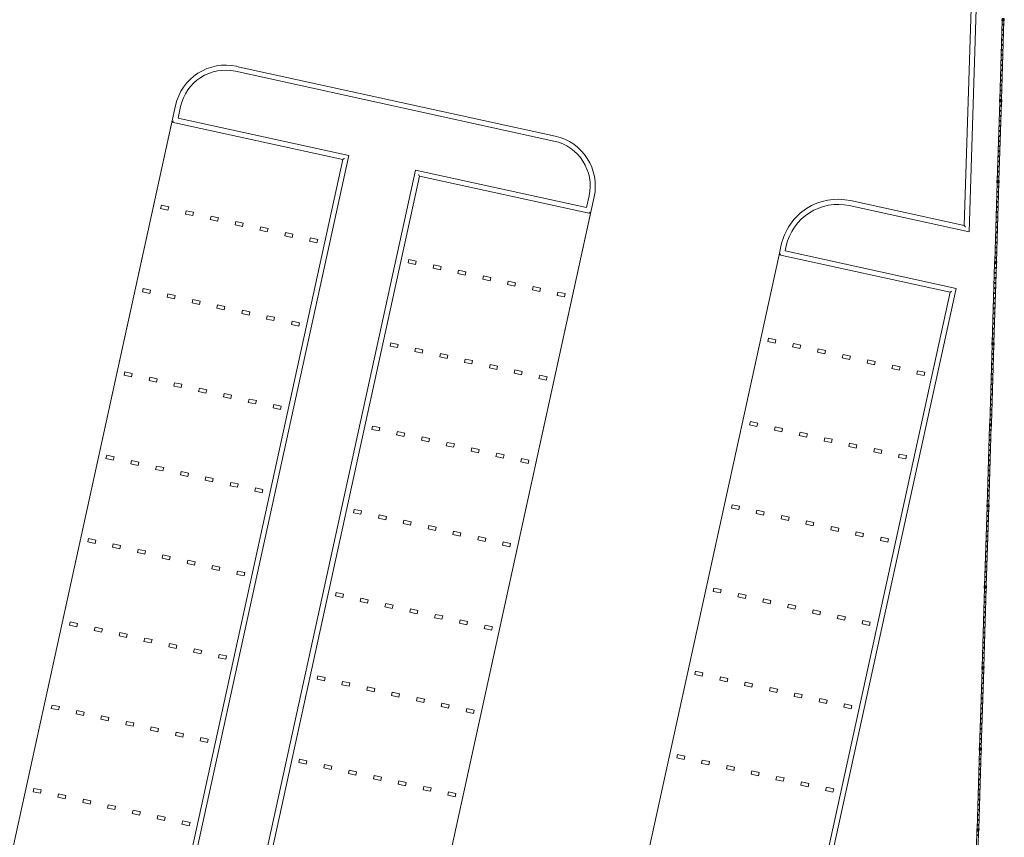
# Model space of a CAD drawing. Header units: metres. Extents: x 233012 to 233264, y 553571 to 554014.
# Tile 300 of 313: x 233229 to 233258, y 553923 to 553947. Entities that reach past the tile are written whole.
import ezdxf

# ---------------------------------------------------------------- set-up
doc = ezdxf.new("R2010")
doc.units = ezdxf.units.M
doc.layers.get('0').update_dxf_attribs({"lineweight": 5})
for name, color, linetype, lineweight in [('A-FLORHRM', 252, 'Continuous', 5), ('A-NL23_vloeraanzicht', 252, 'Continuous', 5), ('A-NL34_balustrades', 252, 'Continuous', 5), ('A-NL90_terrein', 252, 'Continuous', 5), ('A-NL94_parkeren', 252, 'Continuous', 5)]:
    doc.layers.add(name, color=color, linetype=linetype, lineweight=lineweight)

# ---------------------------------------------------------------- blocks, each defined once
blk = doc.blocks.new('NLRS_90_SI_LB_troittoirband 13-15_Struyk Verwo_mie - trottoirband_Struyk Verwo-871937-01_Situatie')
at = {"layer": 'A-NL90_terrein'}
for p, q in [((281.878, -96.887), (282.444, -78.753)), ((282.589, -78.908), (282.022, -97.072)), ((269.882, -94.262), (260.543, -92.219)), ((269.85, -94.409), (260.511, -92.365)), ((258.757, -93.363), (258.65, -93.852)), ((258.904, -93.396), (258.829, -93.737)), ((258.829, -93.737), (263.84, -94.834)), ((258.671, -93.839), (258.65, -93.852)), ((258.65, -93.852), (263.662, -94.949)), ((263.662, -94.949), (247.629, -168.215)), ((263.84, -94.834), (247.744, -168.393)), ((263.682, -94.935), (263.662, -94.949)), ((249.697, -168.821), (265.794, -95.262)), ((249.876, -168.707), (265.909, -95.44)), ((265.794, -95.262), (270.806, -96.358)), ((265.909, -95.44), (265.895, -95.42)), ((265.909, -95.44), (270.92, -96.537)), ((270.806, -96.358), (270.88, -96.016)), ((270.92, -96.537), (271.027, -96.048)), ((282.022, -97.072), (278.505, -96.303)), ((278.538, -96.156), (281.878, -96.887)), ((270.907, -96.516), (270.92, -96.537)), ((281.878, -96.887), (281.894, -96.909)), ((276.449, -97.747), (276.513, -97.454)), ((276.66, -97.486), (276.628, -97.632)), ((276.449, -97.747), (276.47, -97.734)), ((281.461, -98.843), (276.449, -97.747)), ((276.628, -97.632), (281.639, -98.729)), ((265.428, -172.11), (281.461, -98.843)), ((265.543, -172.288), (281.639, -98.729)), ((281.461, -98.843), (281.481, -98.83))]:
    blk.add_line(p, q, dxfattribs=at)
for centre, radius, start, end in [((260.223, -93.684), 1.5, 77.6567, 167.6567), ((260.223, -93.684), 1.35, 77.6567, 167.6567), ((269.562, -95.728), 1.5, 347.6567, 77.6567), ((269.562, -95.728), 1.35, 347.6567, 77.6567), ((278.174, -97.817), 1.7, 77.6567, 167.6567), ((278.174, -97.817), 1.55, 77.6567, 167.6567)]:
    blk.add_arc(centre, radius, start, end, dxfattribs=at)
for points, knots in [([(258.695, -93.824), (258.693, -93.825), (258.69, -93.827), (258.686, -93.829), (258.684, -93.831), (258.681, -93.832), (258.679, -93.834), (258.677, -93.835), (258.675, -93.836), (258.672, -93.838), (258.671, -93.839), (258.671, -93.839)], [0, 0, 0, 0, 0.166667, 0.25, 0.333333, 0.416667, 0.5, 0.583333, 0.666667, 0.833333, 1, 1, 1, 1]), ([(263.706, -94.92), (263.704, -94.922), (263.701, -94.923), (263.698, -94.926), (263.695, -94.927), (263.693, -94.929), (263.691, -94.93), (263.688, -94.932), (263.686, -94.933), (263.684, -94.935), (263.683, -94.935), (263.682, -94.935)], [0, 0, 0, 0, 0.166667, 0.25, 0.333333, 0.416667, 0.5, 0.583333, 0.666667, 0.833333, 1, 1, 1, 1]), ([(265.895, -95.42), (265.895, -95.419), (265.895, -95.418), (265.893, -95.416), (265.892, -95.414), (265.89, -95.412), (265.889, -95.409), (265.887, -95.407), (265.886, -95.404), (265.883, -95.401), (265.882, -95.398), (265.88, -95.396)], [-1, -1, -1, -1, -0.833333, -0.666667, -0.583333, -0.5, -0.416667, -0.333333, -0.25, -0.166667, 0, 0, 0, 0]), ([(270.892, -96.493), (270.893, -96.495), (270.895, -96.497), (270.897, -96.501), (270.899, -96.504), (270.9, -96.506), (270.902, -96.508), (270.903, -96.51), (270.905, -96.513), (270.906, -96.515), (270.907, -96.516), (270.907, -96.516)], [0, 0, 0, 0, 0.166667, 0.25, 0.333333, 0.416667, 0.5, 0.583333, 0.666667, 0.833333, 1, 1, 1, 1]), ([(281.894, -96.909), (281.895, -96.909), (281.895, -96.91), (281.897, -96.912), (281.898, -96.913), (281.899, -96.915), (281.901, -96.917), (281.903, -96.919), (281.905, -96.922), (281.907, -96.925), (281.91, -96.928), (281.912, -96.931), (281.913, -96.933)], [0, 0, 0, 0, 0.166667, 0.25, 0.333333, 0.416667, 0.5, 0.583333, 0.666667, 0.75, 0.833333, 1, 1, 1, 1]), ([(276.47, -97.734), (276.47, -97.733), (276.471, -97.733), (276.474, -97.731), (276.476, -97.73), (276.478, -97.728), (276.48, -97.727), (276.483, -97.725), (276.485, -97.724), (276.489, -97.722), (276.492, -97.72), (276.493, -97.719)], [0, 0, 0, 0, 0.166667, 0.333333, 0.416667, 0.5, 0.583333, 0.666667, 0.75, 0.833333, 1, 1, 1, 1]), ([(281.481, -98.83), (281.482, -98.83), (281.483, -98.829), (281.485, -98.828), (281.487, -98.826), (281.489, -98.825), (281.492, -98.824), (281.494, -98.822), (281.497, -98.82), (281.5, -98.818), (281.503, -98.816), (281.505, -98.815)], [0, 0, 0, 0, 0.166667, 0.333333, 0.416667, 0.5, 0.583333, 0.666667, 0.75, 0.833333, 1, 1, 1, 1])]:
    blk.add_open_spline(points, degree=3, knots=knots, dxfattribs=at)
blk = doc.blocks.new('NLRS_90_PA_WPB_parkeerplaats_gen_mie - parkeerplaats_gen_bxl 2500x5130-869705-01_Situatie')
at = {"layer": 'A-NL94_parkeren'}
for p, q in [((1.2, 4.91), (1.2, 4.69)), ((1.3, 4.91), (1.2, 4.91)), ((1.3, 4.69), (1.3, 4.91)), ((1.2, 4.69), (1.3, 4.69)), ((1.2, 4.165), (1.2, 3.945)), ((1.3, 4.165), (1.2, 4.165)), ((1.3, 3.945), (1.3, 4.165)), ((1.2, 3.945), (1.3, 3.945)), ((1.2, 3.42), (1.2, 3.2)), ((1.3, 3.42), (1.2, 3.42)), ((1.2, 3.2), (1.3, 3.2)), ((1.3, 3.2), (1.3, 3.42)), ((1.2, 2.675), (1.2, 2.455)), ((1.3, 2.675), (1.2, 2.675)), ((1.3, 2.455), (1.3, 2.675)), ((1.2, 2.455), (1.3, 2.455)), ((1.2, 1.93), (1.2, 1.71)), ((1.3, 1.93), (1.2, 1.93)), ((1.3, 1.71), (1.3, 1.93)), ((1.2, 1.71), (1.3, 1.71)), ((1.2, 1.185), (1.2, 0.965)), ((1.3, 1.185), (1.2, 1.185)), ((1.3, 0.965), (1.3, 1.185)), ((1.2, 0.965), (1.3, 0.965)), ((1.2, 0.44), (1.2, 0.22)), ((1.3, 0.44), (1.2, 0.44)), ((1.3, 0.22), (1.3, 0.44)), ((1.2, 0.22), (1.3, 0.22))]:
    blk.add_line(p, q, dxfattribs=at)
blk = doc.blocks.new('Railing - Atlas 180 type L_Heras_h 1840-1298079-01_Situatie')
at = {"layer": 'A-NL34_balustrades'}
for p, q in [((-0.033, -0.033), (-0.033, 0.033)), ((-0.001, 0.001), (-0.033, 0.033)), ((-0.033, 0.033), (0.033, 0.033)), ((-0.033, 0.033), (-0.033, -0.033)), ((0.033, 0.033), (-0.033, 0.033)), ((-0.001, 0.001), (-0.001, -0.001)), ((0.001, 0.001), (-0.001, 0.001)), ((0.033, 0.033), (0.001, 0.001)), ((0.001, -0.001), (0.001, 0.001)), ((0.033, 0.033), (0.033, -0.033)), ((0.033, -0.033), (0.033, 0.033)), ((-0.033, -0.033), (-0.001, -0.001)), ((0.033, -0.033), (-0.033, -0.033)), ((-0.033, -0.033), (0.033, -0.033)), ((-0.001, -0.001), (0.001, -0.001)), ((0.033, -0.033), (0.001, -0.001))]:
    blk.add_line(p, q, dxfattribs=at)
blk = doc.blocks.new('Railing - geen veiligheidsdop_gen-1303441-01_Situatie')
at = {"layer": 'A-FLORHRM'}
blk.add_arc((0, 0), 0.013, 360, 180, dxfattribs=at)
for major_axis, start_param, end_param in [((-0.0035, 0.0125), 1.300587, 4.442179), ((0.00825, 0.00728), 5.559965, 8.701557), ((0.0015, 0.0109), 1.703922, 4.845515)]:
    blk.add_ellipse((0, 0), major_axis=major_axis, ratio=1, start_param=start_param, end_param=end_param, dxfattribs=at)
blk = doc.blocks.new('Railing - Railing-964689-01_Situatie')
at = {"layer": 'A-NL34_balustrades'}
for p, q in [((282.919, -93.191), (282.991, -90.881)), ((282.969, -93.193), (283.041, -90.882)), ((282.844, -95.567), (282.917, -93.257)), ((282.894, -95.569), (282.966, -93.259)), ((282.77, -97.943), (282.842, -95.633)), ((282.82, -97.945), (282.892, -95.635)), ((282.696, -100.32), (282.768, -98.009)), ((282.746, -100.321), (282.818, -98.011)), ((282.622, -102.696), (282.694, -100.386)), ((282.672, -102.697), (282.744, -100.387)), ((282.548, -105.072), (282.62, -102.762)), ((282.598, -105.074), (282.67, -102.763)), ((282.474, -107.448), (282.546, -105.138)), ((282.523, -107.45), (282.596, -105.14)), ((282.399, -109.824), (282.471, -107.514)), ((282.449, -109.826), (282.521, -107.516)), ((282.325, -112.201), (282.397, -109.89)), ((282.375, -112.202), (282.447, -109.892)), ((282.251, -114.577), (282.323, -112.267)), ((282.301, -114.578), (282.373, -112.268)), ((282.177, -116.953), (282.249, -114.643)), ((282.227, -116.955), (282.299, -114.644))]:
    blk.add_line(p, q, dxfattribs=at)
at = {"rotation": 358.2119611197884}
for name, p in [('Railing - Atlas 180 type L_Heras_h 1840-1298079-01_Situatie', (283.017, -90.849)), ('Railing - geen veiligheidsdop_gen-1303441-01_Situatie', (283.007, -91.146)), ('Railing - geen veiligheidsdop_gen-1303441-01_Situatie', (283.012, -90.997)), ('Railing - geen veiligheidsdop_gen-1303441-01_Situatie', (282.998, -91.443)), ('Railing - geen veiligheidsdop_gen-1303441-01_Situatie', (283.003, -91.294)), ('Railing - geen veiligheidsdop_gen-1303441-01_Situatie', (282.989, -91.74)), ('Railing - geen veiligheidsdop_gen-1303441-01_Situatie', (282.994, -91.591)), ('Railing - geen veiligheidsdop_gen-1303441-01_Situatie', (282.98, -92.037)), ('Railing - geen veiligheidsdop_gen-1303441-01_Situatie', (282.984, -91.888)), ('Railing - geen veiligheidsdop_gen-1303441-01_Situatie', (282.97, -92.334)), ('Railing - geen veiligheidsdop_gen-1303441-01_Situatie', (282.975, -92.185)), ('Railing - geen veiligheidsdop_gen-1303441-01_Situatie', (282.961, -92.631)), ('Railing - geen veiligheidsdop_gen-1303441-01_Situatie', (282.966, -92.482)), ('Railing - geen veiligheidsdop_gen-1303441-01_Situatie', (282.952, -92.928)), ('Railing - geen veiligheidsdop_gen-1303441-01_Situatie', (282.956, -92.779)), ('Railing - Atlas 180 type L_Heras_h 1840-1298079-01_Situatie', (282.943, -93.225)), ('Railing - geen veiligheidsdop_gen-1303441-01_Situatie', (282.947, -93.076)), ('Railing - geen veiligheidsdop_gen-1303441-01_Situatie', (282.933, -93.522)), ('Railing - geen veiligheidsdop_gen-1303441-01_Situatie', (282.938, -93.373)), ('Railing - geen veiligheidsdop_gen-1303441-01_Situatie', (282.929, -93.67)), ('Railing - geen veiligheidsdop_gen-1303441-01_Situatie', (282.919, -93.967)), ('Railing - geen veiligheidsdop_gen-1303441-01_Situatie', (282.924, -93.819)), ('Railing - geen veiligheidsdop_gen-1303441-01_Situatie', (282.91, -94.264)), ('Railing - geen veiligheidsdop_gen-1303441-01_Situatie', (282.915, -94.116)), ('Railing - geen veiligheidsdop_gen-1303441-01_Situatie', (282.901, -94.561)), ('Railing - geen veiligheidsdop_gen-1303441-01_Situatie', (282.905, -94.413)), ('Railing - geen veiligheidsdop_gen-1303441-01_Situatie', (282.892, -94.858)), ('Railing - geen veiligheidsdop_gen-1303441-01_Situatie', (282.896, -94.71)), ('Railing - geen veiligheidsdop_gen-1303441-01_Situatie', (282.882, -95.155)), ('Railing - geen veiligheidsdop_gen-1303441-01_Situatie', (282.887, -95.007)), ('Railing - geen veiligheidsdop_gen-1303441-01_Situatie', (282.873, -95.452)), ('Railing - geen veiligheidsdop_gen-1303441-01_Situatie', (282.878, -95.304)), ('Railing - Atlas 180 type L_Heras_h 1840-1298079-01_Situatie', (282.868, -95.601)), ('Railing - geen veiligheidsdop_gen-1303441-01_Situatie', (282.864, -95.749)), ('Railing - geen veiligheidsdop_gen-1303441-01_Situatie', (282.854, -96.046)), ('Railing - geen veiligheidsdop_gen-1303441-01_Situatie', (282.859, -95.898)), ('Railing - geen veiligheidsdop_gen-1303441-01_Situatie', (282.845, -96.344)), ('Railing - geen veiligheidsdop_gen-1303441-01_Situatie', (282.85, -96.195)), ('Railing - geen veiligheidsdop_gen-1303441-01_Situatie', (282.836, -96.641)), ('Railing - geen veiligheidsdop_gen-1303441-01_Situatie', (282.841, -96.492)), ('Railing - geen veiligheidsdop_gen-1303441-01_Situatie', (282.827, -96.938)), ('Railing - geen veiligheidsdop_gen-1303441-01_Situatie', (282.831, -96.789)), ('Railing - geen veiligheidsdop_gen-1303441-01_Situatie', (282.817, -97.235)), ('Railing - geen veiligheidsdop_gen-1303441-01_Situatie', (282.822, -97.086)), ('Railing - geen veiligheidsdop_gen-1303441-01_Situatie', (282.808, -97.532)), ('Railing - geen veiligheidsdop_gen-1303441-01_Situatie', (282.813, -97.383)), ('Railing - geen veiligheidsdop_gen-1303441-01_Situatie', (282.799, -97.829)), ('Railing - geen veiligheidsdop_gen-1303441-01_Situatie', (282.803, -97.68)), ('Railing - Atlas 180 type L_Heras_h 1840-1298079-01_Situatie', (282.794, -97.977)), ('Railing - geen veiligheidsdop_gen-1303441-01_Situatie', (282.79, -98.126)), ('Railing - geen veiligheidsdop_gen-1303441-01_Situatie', (282.78, -98.423)), ('Railing - geen veiligheidsdop_gen-1303441-01_Situatie', (282.785, -98.274)), ('Railing - geen veiligheidsdop_gen-1303441-01_Situatie', (282.771, -98.72)), ('Railing - geen veiligheidsdop_gen-1303441-01_Situatie', (282.776, -98.571)), ('Railing - geen veiligheidsdop_gen-1303441-01_Situatie', (282.766, -98.868)), ('Railing - geen veiligheidsdop_gen-1303441-01_Situatie', (282.757, -99.165)), ('Railing - geen veiligheidsdop_gen-1303441-01_Situatie', (282.762, -99.017)), ('Railing - geen veiligheidsdop_gen-1303441-01_Situatie', (282.748, -99.462)), ('Railing - geen veiligheidsdop_gen-1303441-01_Situatie', (282.752, -99.314)), ('Railing - geen veiligheidsdop_gen-1303441-01_Situatie', (282.739, -99.759)), ('Railing - geen veiligheidsdop_gen-1303441-01_Situatie', (282.743, -99.611)), ('Railing - geen veiligheidsdop_gen-1303441-01_Situatie', (282.729, -100.056)), ('Railing - geen veiligheidsdop_gen-1303441-01_Situatie', (282.734, -99.908)), ('Railing - Atlas 180 type L_Heras_h 1840-1298079-01_Situatie', (282.72, -100.353)), ('Railing - geen veiligheidsdop_gen-1303441-01_Situatie', (282.725, -100.205)), ('Railing - geen veiligheidsdop_gen-1303441-01_Situatie', (282.711, -100.65)), ('Railing - geen veiligheidsdop_gen-1303441-01_Situatie', (282.715, -100.502)), ('Railing - geen veiligheidsdop_gen-1303441-01_Situatie', (282.701, -100.947)), ('Railing - geen veiligheidsdop_gen-1303441-01_Situatie', (282.706, -100.799)), ('Railing - geen veiligheidsdop_gen-1303441-01_Situatie', (282.692, -101.244)), ('Railing - geen veiligheidsdop_gen-1303441-01_Situatie', (282.697, -101.096)), ('Railing - geen veiligheidsdop_gen-1303441-01_Situatie', (282.683, -101.541)), ('Railing - geen veiligheidsdop_gen-1303441-01_Situatie', (282.688, -101.393)), ('Railing - geen veiligheidsdop_gen-1303441-01_Situatie', (282.674, -101.838)), ('Railing - geen veiligheidsdop_gen-1303441-01_Situatie', (282.678, -101.69)), ('Railing - geen veiligheidsdop_gen-1303441-01_Situatie', (282.664, -102.136)), ('Railing - geen veiligheidsdop_gen-1303441-01_Situatie', (282.669, -101.987)), ('Railing - geen veiligheidsdop_gen-1303441-01_Situatie', (282.655, -102.433)), ('Railing - geen veiligheidsdop_gen-1303441-01_Situatie', (282.66, -102.284)), ('Railing - Atlas 180 type L_Heras_h 1840-1298079-01_Situatie', (282.646, -102.73)), ('Railing - geen veiligheidsdop_gen-1303441-01_Situatie', (282.65, -102.581)), ('Railing - geen veiligheidsdop_gen-1303441-01_Situatie', (282.637, -103.027)), ('Railing - geen veiligheidsdop_gen-1303441-01_Situatie', (282.641, -102.878)), ('Railing - geen veiligheidsdop_gen-1303441-01_Situatie', (282.627, -103.324)), ('Railing - geen veiligheidsdop_gen-1303441-01_Situatie', (282.632, -103.175)), ('Railing - geen veiligheidsdop_gen-1303441-01_Situatie', (282.618, -103.621)), ('Railing - geen veiligheidsdop_gen-1303441-01_Situatie', (282.623, -103.472)), ('Railing - geen veiligheidsdop_gen-1303441-01_Situatie', (282.609, -103.918)), ('Railing - geen veiligheidsdop_gen-1303441-01_Situatie', (282.613, -103.769)), ('Railing - geen veiligheidsdop_gen-1303441-01_Situatie', (282.604, -104.066)), ('Railing - geen veiligheidsdop_gen-1303441-01_Situatie', (282.595, -104.363)), ('Railing - geen veiligheidsdop_gen-1303441-01_Situatie', (282.599, -104.215)), ('Railing - geen veiligheidsdop_gen-1303441-01_Situatie', (282.586, -104.66)), ('Railing - geen veiligheidsdop_gen-1303441-01_Situatie', (282.59, -104.512)), ('Railing - geen veiligheidsdop_gen-1303441-01_Situatie', (282.576, -104.957)), ('Railing - geen veiligheidsdop_gen-1303441-01_Situatie', (282.581, -104.809)), ('Railing - Atlas 180 type L_Heras_h 1840-1298079-01_Situatie', (282.572, -105.106)), ('Railing - geen veiligheidsdop_gen-1303441-01_Situatie', (282.567, -105.254)), ('Railing - geen veiligheidsdop_gen-1303441-01_Situatie', (282.558, -105.551)), ('Railing - geen veiligheidsdop_gen-1303441-01_Situatie', (282.562, -105.403)), ('Railing - geen veiligheidsdop_gen-1303441-01_Situatie', (282.548, -105.848)), ('Railing - geen veiligheidsdop_gen-1303441-01_Situatie', (282.553, -105.7)), ('Railing - geen veiligheidsdop_gen-1303441-01_Situatie', (282.539, -106.145)), ('Railing - geen veiligheidsdop_gen-1303441-01_Situatie', (282.544, -105.997)), ('Railing - geen veiligheidsdop_gen-1303441-01_Situatie', (282.53, -106.442)), ('Railing - geen veiligheidsdop_gen-1303441-01_Situatie', (282.535, -106.294)), ('Railing - geen veiligheidsdop_gen-1303441-01_Situatie', (282.521, -106.739)), ('Railing - geen veiligheidsdop_gen-1303441-01_Situatie', (282.525, -106.591)), ('Railing - geen veiligheidsdop_gen-1303441-01_Situatie', (282.511, -107.036)), ('Railing - geen veiligheidsdop_gen-1303441-01_Situatie', (282.516, -106.888)), ('Railing - geen veiligheidsdop_gen-1303441-01_Situatie', (282.502, -107.333)), ('Railing - geen veiligheidsdop_gen-1303441-01_Situatie', (282.507, -107.185)), ('Railing - Atlas 180 type L_Heras_h 1840-1298079-01_Situatie', (282.497, -107.482)), ('Railing - geen veiligheidsdop_gen-1303441-01_Situatie', (282.493, -107.63)), ('Railing - geen veiligheidsdop_gen-1303441-01_Situatie', (282.484, -107.927)), ('Railing - geen veiligheidsdop_gen-1303441-01_Situatie', (282.488, -107.779)), ('Railing - geen veiligheidsdop_gen-1303441-01_Situatie', (282.474, -108.225)), ('Railing - geen veiligheidsdop_gen-1303441-01_Situatie', (282.479, -108.076)), ('Railing - geen veiligheidsdop_gen-1303441-01_Situatie', (282.465, -108.522)), ('Railing - geen veiligheidsdop_gen-1303441-01_Situatie', (282.47, -108.373)), ('Railing - geen veiligheidsdop_gen-1303441-01_Situatie', (282.456, -108.819)), ('Railing - geen veiligheidsdop_gen-1303441-01_Situatie', (282.46, -108.67)), ('Railing - geen veiligheidsdop_gen-1303441-01_Situatie', (282.451, -108.967)), ('Railing - geen veiligheidsdop_gen-1303441-01_Situatie', (282.442, -109.264)), ('Railing - geen veiligheidsdop_gen-1303441-01_Situatie', (282.446, -109.116)), ('Railing - geen veiligheidsdop_gen-1303441-01_Situatie', (282.433, -109.561)), ('Railing - geen veiligheidsdop_gen-1303441-01_Situatie', (282.437, -109.413)), ('Railing - Atlas 180 type L_Heras_h 1840-1298079-01_Situatie', (282.423, -109.858)), ('Railing - geen veiligheidsdop_gen-1303441-01_Situatie', (282.428, -109.71)), ('Railing - geen veiligheidsdop_gen-1303441-01_Situatie', (282.414, -110.155)), ('Railing - geen veiligheidsdop_gen-1303441-01_Situatie', (282.419, -110.007)), ('Railing - geen veiligheidsdop_gen-1303441-01_Situatie', (282.405, -110.452)), ('Railing - geen veiligheidsdop_gen-1303441-01_Situatie', (282.409, -110.304)), ('Railing - geen veiligheidsdop_gen-1303441-01_Situatie', (282.395, -110.749)), ('Railing - geen veiligheidsdop_gen-1303441-01_Situatie', (282.4, -110.601)), ('Railing - geen veiligheidsdop_gen-1303441-01_Situatie', (282.386, -111.046)), ('Railing - geen veiligheidsdop_gen-1303441-01_Situatie', (282.391, -110.898)), ('Railing - geen veiligheidsdop_gen-1303441-01_Situatie', (282.377, -111.343)), ('Railing - geen veiligheidsdop_gen-1303441-01_Situatie', (282.382, -111.195)), ('Railing - geen veiligheidsdop_gen-1303441-01_Situatie', (282.368, -111.64)), ('Railing - geen veiligheidsdop_gen-1303441-01_Situatie', (282.372, -111.492)), ('Railing - geen veiligheidsdop_gen-1303441-01_Situatie', (282.358, -111.937)), ('Railing - geen veiligheidsdop_gen-1303441-01_Situatie', (282.363, -111.789)), ('Railing - Atlas 180 type L_Heras_h 1840-1298079-01_Situatie', (282.349, -112.234)), ('Railing - geen veiligheidsdop_gen-1303441-01_Situatie', (282.354, -112.086)), ('Railing - geen veiligheidsdop_gen-1303441-01_Situatie', (282.34, -112.531)), ('Railing - geen veiligheidsdop_gen-1303441-01_Situatie', (282.344, -112.383)), ('Railing - geen veiligheidsdop_gen-1303441-01_Situatie', (282.331, -112.828)), ('Railing - geen veiligheidsdop_gen-1303441-01_Situatie', (282.335, -112.68)), ('Railing - geen veiligheidsdop_gen-1303441-01_Situatie', (282.321, -113.125)), ('Railing - geen veiligheidsdop_gen-1303441-01_Situatie', (282.326, -112.977)), ('Railing - geen veiligheidsdop_gen-1303441-01_Situatie', (282.312, -113.422)), ('Railing - geen veiligheidsdop_gen-1303441-01_Situatie', (282.317, -113.274)), ('Railing - geen veiligheidsdop_gen-1303441-01_Situatie', (282.303, -113.719)), ('Railing - geen veiligheidsdop_gen-1303441-01_Situatie', (282.307, -113.571)), ('Railing - geen veiligheidsdop_gen-1303441-01_Situatie', (282.293, -114.016)), ('Railing - geen veiligheidsdop_gen-1303441-01_Situatie', (282.298, -113.868)), ('Railing - geen veiligheidsdop_gen-1303441-01_Situatie', (282.289, -114.165)), ('Railing - Atlas 180 type L_Heras_h 1840-1298079-01_Situatie', (282.275, -114.611)), ('Railing - geen veiligheidsdop_gen-1303441-01_Situatie', (282.28, -114.462)), ('Railing - geen veiligheidsdop_gen-1303441-01_Situatie', (282.284, -114.314)), ('Railing - geen veiligheidsdop_gen-1303441-01_Situatie', (282.27, -114.759))]:
    blk.add_blockref(name, p, dxfattribs=at)

msp = doc.modelspace()

# ---------------------------------------------------------------- linework, layer by layer
at = {"layer": 'A-NL23_vloeraanzicht'}
for p, q in [((233235.835, 553946.005), (233245.174, 553943.962)), ((233217.803, 553870.617), (233234.049, 553944.861)), ((233233.942, 553944.372), (233217.91, 553871.106)), ((233238.954, 553943.275), (233233.942, 553944.372)), ((233222.921, 553870.009), (233238.954, 553943.275)), ((233241.201, 553942.784), (233225.168, 553869.517)), ((233246.212, 553941.687), (233241.201, 553942.784)), ((233246.319, 553942.176), (233230.073, 553867.932)), ((233230.179, 553868.421), (233246.212, 553941.687)), ((233235.709, 553867.211), (233251.741, 553940.477))]:
    msp.add_line(p, q, dxfattribs=at)
for centre, start, end in [((233235.515, 553944.54), 77.6567, 167.6567), ((233244.854, 553942.496), 347.6567, 77.6567)]:
    msp.add_arc(centre, 1.5, start, end, dxfattribs=at)

# ---------------------------------------------------------------- block references
at = {"layer": 'A-NL34_balustrades', "lineweight": 9}
msp.add_blockref('Railing - Railing-964689-01_Situatie', (232975.292, 554038.224), dxfattribs=at)
at = {"layer": 'A-NL90_terrein'}
msp.add_blockref('NLRS_90_SI_LB_troittoirband 13-15_Struyk Verwo_mie - trottoirband_Struyk Verwo-871937-01_Situatie', (232975.292, 554038.224), dxfattribs=at)
at = {"layer": 'A-NL94_parkeren', "lineweight": 9}
for p, rotation in [((233233.675, 553943.151), 257.6567290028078), ((233245.41, 553938.024), 77.65672900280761), ((233233.141, 553940.709), 257.6567290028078), ((233244.876, 553935.582), 77.65672900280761), ((233251.474, 553939.256), 257.6567290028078), ((233232.606, 553938.267), 257.6567290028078), ((233244.342, 553933.139), 77.65672900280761), ((233250.94, 553936.814), 257.6567290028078), ((233232.072, 553935.824), 257.6567290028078), ((233250.405, 553934.372), 257.6567290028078), ((233243.807, 553930.697), 77.65672900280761), ((233231.538, 553933.382), 257.6567290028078), ((233243.273, 553928.255), 77.65672900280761), ((233249.871, 553931.929), 257.6567290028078), ((233231.003, 553930.94), 257.6567290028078), ((233249.336, 553929.487), 257.6567290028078), ((233242.738, 553925.813), 77.65672900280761), ((233230.469, 553928.498), 257.6567290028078), ((233242.204, 553923.371), 77.65672900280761), ((233248.802, 553927.045), 257.6567290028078), ((233229.934, 553926.055), 257.6567290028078)]:
    msp.add_blockref('NLRS_90_PA_WPB_parkeerplaats_gen_mie - parkeerplaats_gen_bxl 2500x5130-869705-01_Situatie', p, dxfattribs=dict(at, rotation=rotation))

doc.saveas('drawing.dxf')
